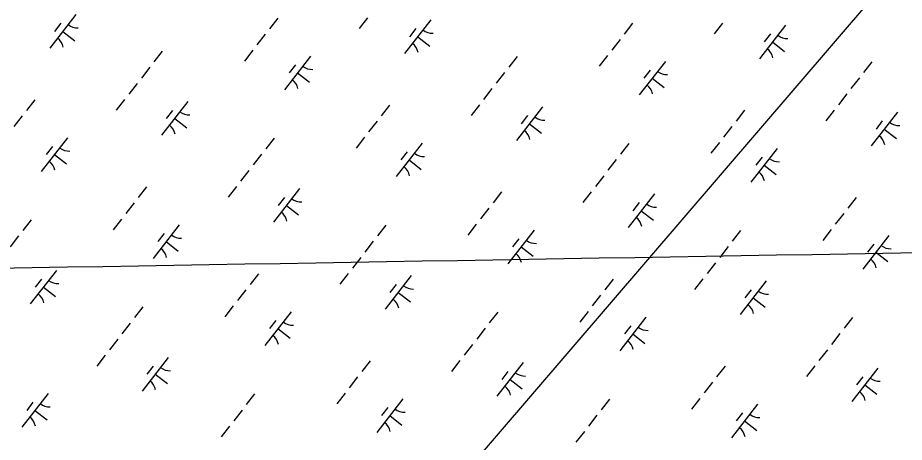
# Model space of a CAD drawing. Extents: x 3888273 to 3909528, y 158682 to 181032.
# Drawn here: x 3900588 to 3901629, y 174754 to 175253 of the extents above; entities that cross this region are included whole.
import ezdxf

# ---------------------------------------------------------------- set-up
doc = ezdxf.new("R2010")
doc.units = 0
for name, color, linetype in [('V-GRID-MAJR', 7, 'Continuous'), ('V-UTIL-LINE', 7, 'Continuous'), ('V-WETL-SWMP', 7, 'Continuous')]:
    doc.layers.add(name, color=color, linetype=linetype)

msp = doc.modelspace()

# ---------------------------------------------------------------- linework, layer by layer
at = {"layer": 'V-GRID-MAJR'}
msp.add_spline([(3898267.4, 174919.7), (3899105.7, 174933.9), (3904435.1, 175024.2), (3904936.9, 175032.7)], degree=3, dxfattribs=at)
at = {"layer": 'V-UTIL-LINE'}
msp.add_lwpolyline([(3899515.4, 171292.5), (3900378.7, 173544.8), (3900617, 174140.6), (3901901.2, 175636.6), (3902311.6, 176133.1)], dxfattribs=at)
at = {"layer": 'V-WETL-SWMP'}
for p, q in [((3900656.2, 175256.2), (3900625.5, 175216.8)), ((3900893.2, 175252.2), (3900883.4, 175239.6)), ((3900998.7, 175252.5), (3900988.9, 175239.9)), ((3900638.4, 175246), (3900631, 175236.5)), ((3901072.8, 175250), (3901042.1, 175210.6)), ((3901309.9, 175246), (3901300.1, 175233.4)), ((3901415.4, 175246.3), (3901405.5, 175233.6)), ((3901489.5, 175243.8), (3901458.8, 175204.3)), ((3900640.8, 175236.5), (3900655, 175225.5)), ((3900878.5, 175233.3), (3900868.7, 175220.7)), ((3901055.1, 175239.8), (3901047.7, 175230.3)), ((3901057.5, 175230.3), (3901071.7, 175219.2)), ((3901471.7, 175233.5), (3901464.4, 175224.1)), ((3901295.2, 175227.1), (3901285.3, 175214.5)), ((3901474.2, 175224.1), (3901488.4, 175213)), ((3900757.5, 175213.4), (3900747.7, 175200.8)), ((3900863.8, 175214.4), (3900853.9, 175201.7)), ((3900931.6, 175207.6), (3900900.9, 175168.1)), ((3901174.2, 175207.2), (3901164.4, 175194.5)), ((3901280.4, 175208.1), (3901270.6, 175195.5)), ((3901348.3, 175201.3), (3901317.6, 175161.9)), ((3901590.9, 175200.9), (3901581, 175188.3)), ((3900742.8, 175194.5), (3900733, 175181.8)), ((3900913.8, 175197.3), (3900906.5, 175187.8)), ((3901159.4, 175188.2), (3901149.6, 175175.6)), ((3901330.5, 175191.1), (3901323.1, 175181.6)), ((3900916.2, 175187.8), (3900930.4, 175176.8)), ((3901332.9, 175181.6), (3901347.1, 175170.6)), ((3901576.1, 175182), (3901566.3, 175169.4)), ((3900728, 175175.5), (3900718.2, 175162.9)), ((3901144.7, 175169.3), (3901134.9, 175156.7)), ((3901561.4, 175163.1), (3901551.6, 175150.4)), ((3900607.8, 175156.3), (3900598, 175143.7)), ((3900713.3, 175156.6), (3900703.5, 175143.9)), ((3900787.4, 175154.1), (3900756.7, 175114.6)), ((3901024.5, 175150.1), (3901014.7, 175137.5)), ((3901130, 175150.3), (3901120.1, 175137.7)), ((3901204.1, 175147.9), (3901173.4, 175108.4)), ((3900593.1, 175137.4), (3900583.3, 175124.8)), ((3900769.7, 175143.8), (3900762.3, 175134.4)), ((3901186.4, 175137.6), (3901179, 175128.1)), ((3901441.2, 175143.9), (3901431.4, 175131.2)), ((3901546.6, 175144.1), (3901536.8, 175131.5)), ((3901620.8, 175141.6), (3901590.1, 175102.2)), ((3900772.1, 175134.4), (3900786.3, 175123.3)), ((3901009.8, 175131.2), (3900999.9, 175118.5)), ((3901188.8, 175128.1), (3901203, 175117.1)), ((3901603, 175131.4), (3901595.7, 175121.9)), ((3901426.4, 175124.9), (3901416.6, 175112.3)), ((3901605.4, 175121.9), (3901619.6, 175110.9)), ((3900646.2, 175111.6), (3900615.5, 175072.2)), ((3900888.8, 175111.3), (3900879, 175098.6)), ((3900995, 175112.2), (3900985.2, 175099.6)), ((3901062.9, 175105.4), (3901032.2, 175066)), ((3901305.5, 175105), (3901295.6, 175092.4)), ((3901411.7, 175106), (3901401.9, 175093.4)), ((3900628.5, 175101.4), (3900621.1, 175091.9)), ((3901045.1, 175095.2), (3901037.7, 175085.7)), ((3901479.5, 175099.2), (3901448.8, 175059.7)), ((3900630.9, 175091.9), (3900645.1, 175080.9)), ((3900874.1, 175092.3), (3900864.2, 175079.7)), ((3901047.5, 175085.7), (3901061.7, 175074.6)), ((3901290.7, 175086.1), (3901280.9, 175073.5)), ((3901461.8, 175088.9), (3901454.4, 175079.5)), ((3901464.2, 175079.5), (3901478.4, 175068.4)), ((3900859.3, 175073.4), (3900849.5, 175060.7)), ((3901276, 175067.1), (3901266.2, 175054.5)), ((3900739.1, 175054.2), (3900729.3, 175041.6)), ((3900844.6, 175054.4), (3900834.8, 175041.8)), ((3900918.7, 175052), (3900888, 175012.5)), ((3901155.8, 175048), (3901146, 175035.3)), ((3901261.3, 175048.2), (3901251.4, 175035.6)), ((3901335.4, 175045.7), (3901304.7, 175006.3)), ((3900724.4, 175035.2), (3900714.6, 175022.6)), ((3900901, 175041.7), (3900893.6, 175032.2)), ((3900903.4, 175032.2), (3900917.6, 175021.2)), ((3901317.6, 175035.5), (3901310.3, 175026)), ((3901572.5, 175041.7), (3901562.6, 175029.1)), ((3901141.1, 175029), (3901131.2, 175016.4)), ((3901320, 175026), (3901334.3, 175014.9)), ((3901557.7, 175022.8), (3901547.9, 175010.2)), ((3900603.4, 175015.3), (3900593.6, 175002.7)), ((3900709.6, 175016.3), (3900699.8, 175003.7)), ((3900777.5, 175009.5), (3900746.8, 174970)), ((3901020.1, 175009.1), (3901010.3, 174996.5)), ((3901126.3, 175010.1), (3901116.5, 174997.4)), ((3901194.2, 175003.3), (3901163.5, 174963.8)), ((3901436.7, 175002.9), (3901426.9, 174990.3)), ((3901543, 175003.8), (3901533.2, 174991.2)), ((3900588.7, 174996.4), (3900578.8, 174983.8)), ((3900759.7, 174999.2), (3900752.4, 174989.8)), ((3901005.3, 174990.2), (3900995.5, 174977.5)), ((3901176.4, 174993), (3901169, 174983.5)), ((3901610.8, 174997.1), (3901580.1, 174957.6)), ((3900762.1, 174989.8), (3900776.3, 174978.7)), ((3901178.8, 174983.5), (3901193, 174972.5)), ((3901422, 174983.9), (3901412.2, 174971.3)), ((3901593.1, 174986.8), (3901585.7, 174977.3)), ((3900990.6, 174971.2), (3900980.8, 174958.6)), ((3901595.5, 174977.3), (3901609.7, 174966.3)), ((3901407.3, 174965), (3901397.4, 174952.4)), ((3900633.3, 174956), (3900602.6, 174916.6)), ((3900870.4, 174952), (3900860.6, 174939.4)), ((3900975.9, 174952.3), (3900966, 174939.7)), ((3901050, 174949.8), (3901019.3, 174910.3)), ((3900615.6, 174945.8), (3900608.2, 174936.3)), ((3901032.3, 174939.6), (3901024.9, 174930.1)), ((3901287.1, 174945.8), (3901277.2, 174933.2)), ((3901392.5, 174946.1), (3901382.7, 174933.4)), ((3901466.7, 174943.6), (3901436, 174904.1)), ((3900618, 174936.3), (3900632.2, 174925.2)), ((3900855.7, 174933.1), (3900845.8, 174920.5)), ((3901034.7, 174930.1), (3901048.9, 174919)), ((3901448.9, 174933.3), (3901441.6, 174923.9)), ((3901272.3, 174926.9), (3901262.5, 174914.2)), ((3901451.3, 174923.9), (3901465.5, 174912.8)), ((3900734.7, 174913.2), (3900724.9, 174900.6)), ((3900840.9, 174914.2), (3900831.1, 174901.5)), ((3900908.8, 174907.4), (3900878.1, 174867.9)), ((3901151.4, 174907), (3901141.5, 174894.3)), ((3901257.6, 174907.9), (3901247.8, 174895.3)), ((3900891, 174897.1), (3900883.6, 174887.6)), ((3901325.4, 174901.1), (3901294.7, 174861.7)), ((3901568, 174900.7), (3901558.2, 174888.1)), ((3900720, 174894.2), (3900710.1, 174881.6)), ((3900893.4, 174887.6), (3900907.6, 174876.6)), ((3901136.6, 174888), (3901126.8, 174875.4)), ((3901307.7, 174890.9), (3901300.3, 174881.4)), ((3901310.1, 174881.4), (3901324.3, 174870.3)), ((3901553.3, 174881.8), (3901543.5, 174869.2)), ((3900705.2, 174875.3), (3900695.4, 174862.7)), ((3901121.9, 174869.1), (3901112.1, 174856.5)), ((3900690.5, 174856.4), (3900680.7, 174843.7)), ((3901538.6, 174862.9), (3901528.7, 174850.2)), ((3900764.6, 174853.9), (3900733.9, 174814.4)), ((3901001.7, 174849.9), (3900991.9, 174837.3)), ((3901107.1, 174850.1), (3901097.3, 174837.5)), ((3901181.3, 174847.7), (3901150.6, 174808.2)), ((3900746.9, 174843.6), (3900739.5, 174834.2)), ((3900749.3, 174834.2), (3900763.5, 174823.1)), ((3901163.5, 174837.4), (3901156.2, 174827.9)), ((3901418.4, 174843.7), (3901408.5, 174831)), ((3901523.8, 174843.9), (3901514, 174831.3)), ((3901598, 174841.4), (3901567.3, 174802)), ((3900986.9, 174831), (3900977.1, 174818.3)), ((3901165.9, 174827.9), (3901180.1, 174816.9)), ((3901403.6, 174824.7), (3901393.8, 174812.1)), ((3901580.2, 174831.2), (3901572.8, 174821.7)), ((3901582.6, 174821.7), (3901596.8, 174810.7)), ((3900623.4, 174811.4), (3900592.7, 174772)), ((3900866, 174811), (3900856.1, 174798.4)), ((3900972.2, 174812), (3900962.4, 174799.4)), ((3901040, 174805.2), (3901009.3, 174765.8)), ((3901282.6, 174804.8), (3901272.8, 174792.2)), ((3901388.9, 174805.8), (3901379.1, 174793.2)), ((3900605.6, 174801.2), (3900598.3, 174791.7)), ((3901022.3, 174795), (3901014.9, 174785.5)), ((3901456.7, 174799), (3901426, 174759.5)), ((3900608, 174791.7), (3900622.2, 174780.7)), ((3900851.2, 174792.1), (3900841.4, 174779.5)), ((3901024.7, 174785.5), (3901038.9, 174774.4)), ((3901267.9, 174785.9), (3901258.1, 174773.2)), ((3901439, 174788.7), (3901431.6, 174779.3)), ((3900836.5, 174773.2), (3900826.7, 174760.5)), ((3901441.4, 174779.3), (3901455.6, 174768.2)), ((3901253.2, 174766.9), (3901243.3, 174754.3))]:
    msp.add_line(p, q, dxfattribs=at)
for centre, start, end in [((3900658, 175258.2), 231.343, 272.8866), ((3901074.6, 175251.9), 231.343, 272.8866), ((3901491.3, 175245.7), 231.343, 272.8866), ((3900624, 175214.6), 11.343, 52.8866), ((3901040.7, 175208.3), 11.343, 52.8866), ((3901457.4, 175202.1), 11.343, 52.8866), ((3900933.4, 175209.5), 231.343, 272.8866), ((3901350.1, 175203.3), 231.343, 272.8866), ((3900899.5, 175165.9), 11.343, 52.8866), ((3901316.1, 175159.7), 11.343, 52.8866), ((3900789.2, 175156), 231.343, 272.8866), ((3901205.9, 175149.8), 231.343, 272.8866), ((3900755.3, 175112.4), 11.343, 52.8866), ((3901622.6, 175143.6), 231.343, 272.8866), ((3901172, 175106.2), 11.343, 52.8866), ((3901588.7, 175100), 11.343, 52.8866), ((3900648, 175113.6), 231.343, 272.8866), ((3900614.1, 175070), 11.343, 52.8866), ((3901064.7, 175107.3), 231.343, 272.8866), ((3901481.3, 175101.1), 231.343, 272.8866), ((3901030.7, 175063.7), 11.343, 52.8866), ((3901447.4, 175057.5), 11.343, 52.8866), ((3900920.5, 175053.9), 231.343, 272.8866), ((3901337.2, 175047.7), 231.343, 272.8866), ((3900886.6, 175010.3), 11.343, 52.8866), ((3901303.3, 175004.1), 11.343, 52.8866), ((3900779.3, 175011.4), 231.343, 272.8866), ((3901196, 175005.2), 231.343, 272.8866), ((3900745.4, 174967.8), 11.343, 52.8866), ((3901612.6, 174999), 231.343, 272.8866), ((3901162, 174961.6), 11.343, 52.8866), ((3901578.7, 174955.4), 11.343, 52.8866), ((3900635.1, 174958), 231.343, 272.8866), ((3900601.2, 174914.4), 11.343, 52.8866), ((3901051.8, 174951.7), 231.343, 272.8866), ((3901468.5, 174945.5), 231.343, 272.8866), ((3901017.9, 174908.1), 11.343, 52.8866), ((3901434.6, 174901.9), 11.343, 52.8866), ((3900910.6, 174909.3), 231.343, 272.8866), ((3901327.2, 174903.1), 231.343, 272.8866), ((3900876.6, 174865.7), 11.343, 52.8866), ((3901293.3, 174859.5), 11.343, 52.8866), ((3900766.4, 174855.8), 231.343, 272.8866), ((3901183.1, 174849.6), 231.343, 272.8866), ((3900732.5, 174812.2), 11.343, 52.8866), ((3901599.8, 174843.4), 231.343, 272.8866), ((3901149.2, 174806), 11.343, 52.8866), ((3901565.8, 174799.8), 11.343, 52.8866), ((3900625.2, 174813.4), 231.343, 272.8866), ((3901041.8, 174807.1), 231.343, 272.8866), ((3900591.3, 174769.8), 11.343, 52.8866), ((3901458.5, 174800.9), 231.343, 272.8866), ((3901007.9, 174763.5), 11.343, 52.8866), ((3901424.6, 174757.3), 11.343, 52.8866)]:
    msp.add_arc(centre, 17.6, start, end, dxfattribs=at)

doc.saveas('drawing.dxf')
